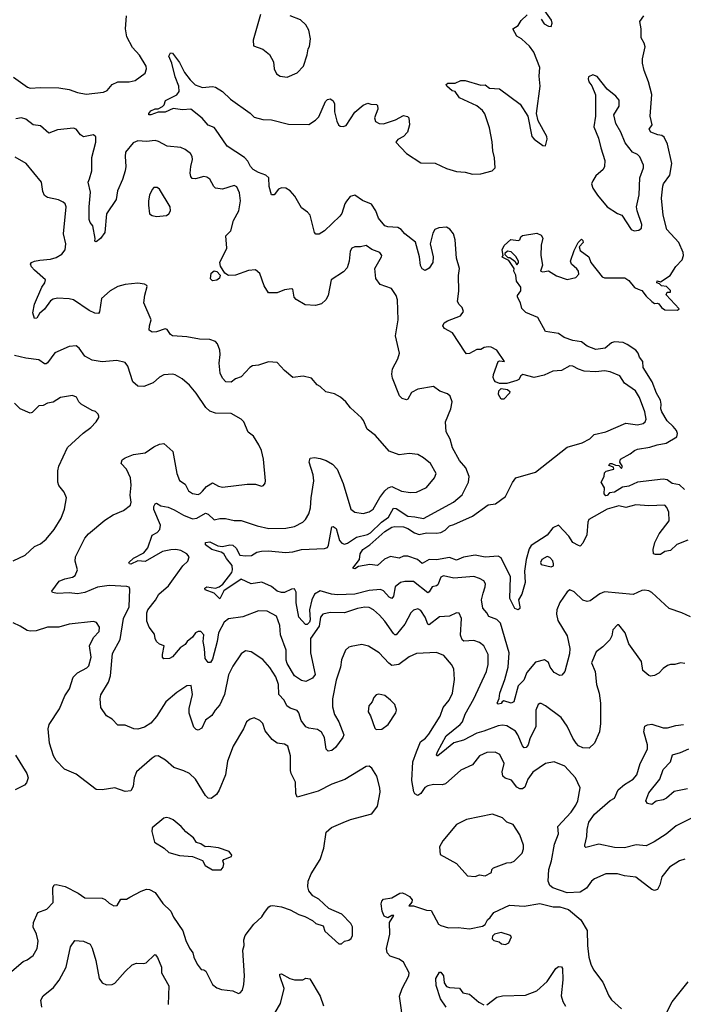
# Model space of a CAD drawing. Extents: x 2133489 to 2292442, y 756223 to 916462.
# Tile 345 of 463: x 2243891 to 2248515, y 812286 to 819148. Entities that reach past the tile are written whole.
import ezdxf

# ---------------------------------------------------------------- set-up
doc = ezdxf.new("R2010")
doc.units = 0

msp = doc.modelspace()

# ---------------------------------------------------------------- linework, layer by layer
at = {"layer": '0CON20XD'}
for points in [[(2247525, 819152.5), (2247545, 819120), (2247575, 819102.5), (2247595, 819100), (2247600, 819125), (2247596.7, 819145), (2247537.5, 819225)], [(2243847.4, 818747.4), (2243945, 818676.9), (2243965, 818670), (2244035, 818676.5), (2244165, 818673.1), (2244235, 818661.5), (2244295, 818639.6), (2244355, 818630), (2244475, 818642.2), (2244500, 818655), (2244535, 818696), (2244575, 818714.2), (2244655, 818714.3), (2244695, 818724.3), (2244766, 818775), (2244774.2, 818805), (2244772.9, 818825), (2244725, 818900.8), (2244676.7, 818955), (2244638, 819028), (2244628.8, 819085), (2244634.5, 819175)], [(2245568, 819185), (2245518.1, 819005), (2245520, 818965), (2245585, 818942.5), (2245632, 818905), (2245660, 818855), (2245663.8, 818805), (2245680.3, 818770.3), (2245705, 818754.2), (2245755, 818748), (2245825, 818778), (2245867.5, 818825), (2245893.9, 818903.9), (2245900, 818945), (2245909.3, 818960.7), (2245916.2, 819015), (2245905.8, 819075.8), (2245885, 819113.3), (2245847, 819147), (2245776.7, 819175)], [(2248524, 815874), (2248487.1, 815907.1), (2248436.2, 815915), (2248401.9, 815941.9), (2248375, 815946.9), (2248195, 815924.3), (2248135, 815897.5), (2248090.6, 815889.4), (2248035, 815854.6), (2248000, 815850), (2247985, 815832.5), (2247975, 815830), (2247963, 815843), (2247966.4, 815886.4), (2247942.5, 815925), (2247962.5, 815965), (2247965, 815990), (2247978.3, 816001.7), (2248030, 816015), (2248028.3, 816028.3), (2247995, 816040), (2248002.5, 816055), (2248016.1, 816056.1), (2248042.5, 816042.5), (2248065, 816040), (2248085, 816020), (2248090, 816035), (2248072.5, 816065), (2248077.5, 816085), (2248145, 816122), (2248175, 816145.6), (2248195, 816155.5), (2248282.2, 816167.8), (2248333.3, 816185), (2248395, 816195.6), (2248468.4, 816241.6), (2248473.8, 816265), (2248466.7, 816285), (2248445, 816313.8), (2248401.7, 816351.7), (2248364.7, 816415), (2248358.6, 816435), (2248359.4, 816469.4), (2248356.3, 816496.3), (2248327.5, 816545), (2248297.2, 816625), (2248234.6, 816725), (2248231.8, 816765), (2248209.1, 816795), (2248200.3, 816825), (2248184.4, 816844.4), (2248123.3, 816885), (2248095, 816897.2), (2248035, 816902.9), (2248014.1, 816895.9), (2247971.1, 816858.9), (2247905, 816849.6), (2247845, 816873.5), (2247805, 816903.3), (2247745, 816912.9), (2247685, 816933.1), (2247645, 816960.5), (2247554.2, 816974.2), (2247502.1, 817072.1), (2247417.3, 817107.3), (2247390, 817135), (2247380, 817175), (2247360, 817215), (2247360, 817225), (2247382.4, 817257.6), (2247383.3, 817285), (2247353.5, 817325), (2247348.3, 817368.3), (2247334.4, 817395), (2247336.7, 817413.3), (2247299.3, 817469.3), (2247253, 817493), (2247260, 817505), (2247253.3, 817545), (2247267.5, 817575), (2247313, 817617), (2247365, 817610), (2247376.4, 817613.6), (2247382.5, 817635), (2247395, 817643.3), (2247495, 817660), (2247525, 817646), (2247535.7, 817625), (2247524.1, 817575.9), (2247521.2, 817505), (2247533, 817437), (2247520, 817395), (2247535, 817390), (2247575, 817398.8), (2247631.9, 817361.9), (2247705, 817337.3), (2247765, 817350.8), (2247786.7, 817375), (2247783.8, 817395), (2247772.7, 817412.7), (2247736, 817445), (2247729.2, 817465), (2247755, 817540), (2247782.5, 817595), (2247805, 817617.5), (2247815, 817610), (2247817.5, 817595), (2247790, 817565), (2247795, 817540), (2247856.7, 817495), (2247870, 817455), (2247950, 817355), (2247965, 817348.6), (2248108.3, 817348.3), (2248135, 817330.8), (2248175, 817282.5), (2248200.7, 817269.3), (2248225, 817261.2), (2248255, 817221.2), (2248295, 817183.3), (2248315, 817170), (2248335, 817172.5), (2248345, 817167.5), (2248361.7, 817141.7), (2248385, 817126.2), (2248475, 817123.8), (2248486.7, 817133.3), (2248395, 817230), (2248401.7, 817248.3), (2248425, 817250), (2248425, 817260), (2248398.3, 817288.3), (2248363, 817293), (2248348.3, 817308.3), (2248330, 817315), (2248332.5, 817327.5), (2248355, 817320), (2248423.9, 817366.1), (2248462.6, 817427.4), (2248506, 817475), (2248515.7, 817505), (2248513.1, 817525), (2248483.1, 817595), (2248400.4, 817685), (2248374.5, 817785.5), (2248362.9, 817905), (2248371.4, 817988.6), (2248376.2, 818005), (2248420.4, 818065), (2248435.3, 818144.7), (2248405, 818280), (2248381.7, 818328.3), (2248365, 818341.8), (2248336, 818346), (2248288.8, 818365), (2248277.5, 818385), (2248297.5, 818415), (2248283.3, 818475), (2248295.7, 818625.7), (2248271.4, 818715), (2248240.9, 818795), (2248230.5, 818845), (2248230.4, 818875), (2248248.3, 818958.3), (2248242.9, 818985), (2248221.3, 819021.3), (2248221.4, 819085), (2248211.2, 819135), (2248239.2, 819175)], [(2247417, 818987), (2247387.5, 819015), (2247355, 819033.3), (2247327.5, 819085), (2247365, 819107.5), (2247385, 819142.5), (2247427, 819183)], [(2248545, 815520.4), (2248470.2, 815489.8), (2248425, 815448.8), (2248385, 815441.2), (2248355, 815421.2), (2248320.5, 815420.5), (2248306.2, 815426.2), (2248304, 815455), (2248315.8, 815505), (2248345.7, 815565), (2248415.7, 815655), (2248413.1, 815715), (2248399.3, 815749.3), (2248385, 815765.7), (2248275, 815759.1), (2248185, 815767.5), (2248115, 815748.8), (2248065, 815759.6), (2247985, 815736.5), (2247856.9, 815665), (2247850, 815645), (2247842.3, 815557.7), (2247815, 815500), (2247795, 815480), (2247785, 815482.5), (2247745, 815504.2), (2247718.1, 815548.1), (2247644.1, 815624.1), (2247605, 815607.3), (2247565.7, 815555), (2247455, 815483.4), (2247440.2, 815459.8), (2247419.3, 815385), (2247408.2, 815305), (2247413.8, 815225), (2247389.1, 815145), (2247366.7, 815105), (2247376.7, 815055), (2247375.5, 815044.5), (2247365, 815034.5), (2247340, 815045), (2247305.5, 815115), (2247311.5, 815265), (2247245, 815398.6), (2247225, 815408.8), (2247135, 815402.1), (2247065, 815416.8), (2246982.4, 815402.4), (2246935, 815382.2), (2246885, 815399.8), (2246795, 815384.6), (2246743, 815387), (2246695, 815358.6), (2246662.5, 815385), (2246595, 815409.6), (2246565, 815409.2), (2246535, 815396), (2246475, 815405.8), (2246432.4, 815387.6), (2246385, 815344.2), (2246331.7, 815351.7), (2246252.7, 815337.3), (2246225, 815320), (2246212.5, 815325), (2246257.5, 815385), (2246263.8, 815425), (2246282.5, 815455), (2246331, 815489), (2246435, 815580.4), (2246485, 815611.1), (2246505, 815616.7), (2246565, 815612.9), (2246595, 815601.5), (2246640.7, 815570.7), (2246675, 815561.3), (2246725, 815571.5), (2246795, 815568.5), (2246825, 815573.1), (2246855, 815590.6), (2246885, 815620), (2246915, 815629.2), (2247045, 815687.7), (2247155, 815767.3), (2247206, 815775), (2247275.7, 815825), (2247325, 815922), (2247348, 815955), (2247484.2, 815995), (2247705, 816169.1), (2247811.1, 816198.9), (2247862.5, 816227.5), (2247894, 816256), (2247974, 816276), (2248115, 816336.7), (2248195, 816324.6), (2248235, 816333.3), (2248248.1, 816345), (2248256.2, 816365), (2248246.9, 816415), (2248209.2, 816515), (2248181.5, 816561.5), (2248104.3, 816615), (2248072, 816665), (2248005, 816694.4), (2247965, 816700), (2247905, 816693.2), (2247825, 816698.2), (2247785, 816711.8), (2247745, 816734.4), (2247725, 816736.7), (2247665, 816703.5), (2247605, 816697.5), (2247545, 816670), (2247475, 816654.5), (2247395.6, 816674.4), (2247382, 816665), (2247369.3, 816640.7), (2247355, 816632.5), (2247285, 816613.3), (2247235, 816612.5), (2247205, 816623.8), (2247196, 816635), (2247190, 816655), (2247192.7, 816675), (2247224.2, 816765.8), (2247235, 816770), (2247270, 816765), (2247215, 816843.8), (2247175, 816865.7), (2247155, 816869.2), (2247126.1, 816863.9), (2247105, 816850), (2247075, 816850), (2247025, 816821.2), (2247005, 816820), (2246995, 816830), (2246906, 816965), (2246851.2, 816995), (2246838.8, 817015), (2246848.8, 817035), (2246870.7, 817049.3), (2246961.2, 817085), (2246984, 817115), (2246975, 817143.3), (2246953.2, 817163.2), (2246941.2, 817185), (2246951.2, 817255), (2246947.5, 817365), (2246956.5, 817415), (2246934.5, 817485), (2246925.6, 817615), (2246913, 817655), (2246889.1, 817689.1), (2246865, 817702.6), (2246811.5, 817698.5), (2246783.3, 817685), (2246770.1, 817659.9), (2246751.8, 817585), (2246771.5, 817495), (2246768.9, 817455), (2246745, 817416), (2246715, 817400), (2246695, 817412), (2246684.6, 817434.6), (2246675.5, 817495), (2246648.3, 817598.3), (2246575, 817655.8), (2246550, 817685), (2246525, 817699.1), (2246455, 817704.5), (2246435, 817712.2), (2246392.1, 817765), (2246371.8, 817815), (2246342.4, 817862.4), (2246279, 817889), (2246225, 817925.3), (2246193.3, 817915), (2246167.8, 817882.2), (2246156.9, 817865), (2246135, 817796.7), (2246122.1, 817777.9), (2246015, 817676.2), (2245977.3, 817652.7), (2245955, 817653.8), (2245944.5, 817664.5), (2245915.5, 817785.5), (2245897.4, 817807.4), (2245855, 817836.2), (2245807.2, 817917.2), (2245776, 817955), (2245745, 817973.8), (2245715, 817976.7), (2245695, 817967.5), (2245663.6, 817926.4), (2245646.4, 817926.4), (2245629.2, 817985), (2245628, 818045), (2245605.8, 818065), (2245555, 818082.9), (2245517.4, 818105), (2245499.6, 818125), (2245481.5, 818161.5), (2245457.8, 818187.8), (2245336.4, 818266.4), (2245255, 818386.2), (2245245, 818396), (2245205, 818412), (2245161.9, 818461.9), (2245083.9, 818523.9), (2245025, 818520), (2244960.5, 818529.5), (2244905, 818504.4), (2244855, 818502.5), (2244805, 818484.3), (2244790, 818485), (2244790, 818495), (2244805, 818513.3), (2244833.9, 818526.1), (2244855, 818526.7), (2244885, 818542.5), (2244897.5, 818555), (2244907.5, 818585), (2244985.5, 818624.5), (2245001.8, 818648.2), (2244999.6, 818685), (2244975, 818748.8), (2244952, 818845), (2244930, 818895), (2244943, 818917), (2244956.2, 818915), (2245005, 818850), (2245039.7, 818779.7), (2245078.4, 818728.4), (2245114.2, 818695), (2245165, 818675.4), (2245235, 818683.3), (2245255, 818678.1), (2245305, 818647.1), (2245359.2, 818595), (2245496.4, 818496.4), (2245525, 818468), (2245585, 818451.4), (2245645, 818450), (2245765, 818419.4), (2245905, 818418.6), (2245952.2, 818447.8), (2245975, 818470.8), (2246021.7, 818578.3), (2246035, 818592), (2246055, 818596.2), (2246073.8, 818585), (2246084, 818565), (2246085.6, 818505), (2246100.9, 818440.9), (2246111.2, 818415), (2246125, 818406.2), (2246145.9, 818404.1), (2246165, 818411.2), (2246225, 818502.9), (2246285, 818552), (2246317, 818567), (2246338.3, 818558.3), (2246376.4, 818556.4), (2246385, 818550), (2246385.8, 818525), (2246362.5, 818465), (2246369.7, 818439.7), (2246395.5, 818425.5), (2246425, 818423.1), (2246510, 818450), (2246565, 818481.2), (2246593.9, 818473.9), (2246603, 818463), (2246607.5, 818415), (2246592, 818365), (2246565.3, 818334.7), (2246525, 818314), (2246511.2, 818295), (2246585.9, 818215.9), (2246685, 818151.2), (2246785, 818147.1), (2246865, 818112), (2246935, 818090.8), (2246994.3, 818084.3), (2247045, 818070.8), (2247105, 818074), (2247183.6, 818093.6), (2247203.8, 818115), (2247200, 818185), (2247186.9, 818235), (2247183.6, 818296.4), (2247163.6, 818395), (2247131.7, 818491.7), (2247116.2, 818515), (2247076.6, 818546.6), (2246954.3, 818604.3), (2246925, 818647.5), (2246905, 818652.5), (2246867.5, 818685), (2246863, 818697), (2246875, 818706.7), (2246925, 818706.2), (2246965, 818723.8), (2246995, 818724.2), (2247105, 818691.2), (2247135, 818693.8), (2247165, 818672), (2247235, 818665.6), (2247378.8, 818558.8), (2247431.2, 818475), (2247460, 818335), (2247475, 818316.2), (2247535, 818271.2), (2247555, 818270), (2247565.4, 818315), (2247563.3, 818335), (2247502.9, 818442.9), (2247492, 818495), (2247517.1, 818685), (2247510, 818755), (2247515.6, 818815.6), (2247472.7, 818922.7), (2247443.9, 818963.9), (2247417, 818987)], [(2248172.7, 817677.3), (2248205, 817680.8), (2248222.5, 817695), (2248225, 817720), (2248193.6, 817815), (2248189.6, 817845), (2248207.4, 817927.4), (2248210.6, 818045), (2248236.9, 818115), (2248236.9, 818135), (2248211.7, 818191.7), (2248195, 818207.5), (2248161.2, 818225), (2248110.3, 818290.3), (2248080, 818365), (2248044.2, 818425), (2248030, 818485), (2248068.8, 818545), (2248066.8, 818586.8), (2248043.8, 818615), (2247985, 818663.3), (2247915, 818751.2), (2247885, 818763.8), (2247855, 818750), (2247851.2, 818735), (2247856.7, 818715), (2247877.7, 818687.7), (2247902.5, 818625), (2247902.9, 818475), (2247891.7, 818401.7), (2247923.4, 818323.4), (2247940.6, 818255), (2247967.6, 818167.6), (2247965.7, 818125), (2247956.8, 818103.2), (2247905, 818058.8), (2247884.2, 818025), (2247876, 818005), (2247884.2, 817975), (2247915.7, 817925), (2247985, 817844), (2248055, 817798), (2248086, 817785), (2248150.8, 817685), (2248172.7, 817677.3)], [(2248565, 814985.4), (2248505, 815013.3), (2248415, 815043.8), (2248295.3, 815155.3), (2248275, 815167.1), (2248245, 815172.9), (2248225, 815169.4), (2248165, 815142.5), (2247965, 815159.7), (2247933, 815147), (2247865, 815098.9), (2247845, 815093.6), (2247815, 815103.5), (2247755, 815160.6), (2247725, 815174.2), (2247705, 815160.8), (2247654.3, 815085.7), (2247634.1, 815035), (2247630.4, 815005), (2247641.2, 814961.2), (2247705.7, 814855), (2247724.2, 814765.8), (2247721.7, 814728.3), (2247688.8, 814605), (2247669.3, 814580.7), (2247655, 814577.5), (2247615, 814598.8), (2247586.2, 814635), (2247575, 814667.5), (2247547, 814687), (2247485, 814670), (2247425, 814598), (2247404.6, 814545), (2247364.7, 814505), (2247333.5, 814395), (2247315, 814384.5), (2247265, 814400), (2247252.5, 814395), (2247245, 814382.5), (2247225, 814377.5), (2247217.5, 814385), (2247232.1, 814417.9), (2247235.3, 814455), (2247271.5, 814548.5), (2247295.3, 814635), (2247300.9, 814735), (2247241.2, 814941.2), (2247215, 814968.2), (2247158.6, 814988.6), (2247145.5, 815015), (2247116.8, 815046.8), (2247107.5, 815105), (2247119.3, 815150.7), (2247134.5, 815195), (2247135.5, 815215.5), (2247125, 815238), (2247095, 815254.3), (2247055, 815266.9), (2246916.9, 815256.9), (2246845, 815272.5), (2246826.2, 815263.8), (2246805, 815209.2), (2246795, 815201.4), (2246765, 815195.8), (2246745, 815160), (2246735, 815154.4), (2246635, 815231.8), (2246575, 815232.5), (2246544.3, 815225.7), (2246506, 815195), (2246495, 815130), (2246485, 815114.4), (2246465, 815123.5), (2246426.8, 815166.8), (2246405, 815176.4), (2246325, 815170.4), (2246225, 815144.2), (2246105, 815139.7), (2246064.4, 815144.4), (2245985, 815167.8), (2245945, 815143.8), (2245926.8, 815105), (2245910.5, 815035), (2245914.8, 814965), (2245910.3, 814949.7), (2245895, 814931.8), (2245882.6, 814932.6), (2245836.1, 814985), (2245818.4, 815085), (2245817.8, 815157.8), (2245805, 815181.2), (2245785, 815178.8), (2245735, 815156.2), (2245715, 815156.2), (2245684.1, 815164.1), (2245645, 815196.7), (2245578.2, 815228.2), (2245505, 815215.3), (2245435, 815248), (2245313.5, 815166.5), (2245285, 815112.9), (2245245, 815151), (2245183.8, 815175), (2245181.4, 815185), (2245195, 815194.4), (2245255, 815185.8), (2245281.5, 815195), (2245305.6, 815215), (2245369.6, 815295), (2245374.7, 815315), (2245372, 815345), (2245331.8, 815391.8), (2245312.9, 815425), (2245295.9, 815435.9), (2245229.2, 815455), (2245185, 815487.5), (2245186.7, 815505), (2245215, 815509.4), (2245272, 815482), (2245305, 815476.5), (2245355, 815489), (2245375, 815487), (2245398.8, 815465), (2245425, 815415.4), (2245465, 815410.4), (2245506.7, 815413.3), (2245542.7, 815437.3), (2245576.2, 815443.8), (2245625, 815446.2), (2245743.6, 815433.6), (2245795, 815439.1), (2245855, 815455.3), (2246015, 815461.8), (2246035, 815469.5), (2246043.4, 815485), (2246065.5, 815614.5), (2246075, 815616.4), (2246095, 815602.2), (2246118.3, 815518.3), (2246135, 815498.9), (2246155, 815492.5), (2246175, 815498.8), (2246238.6, 815541.4), (2246315, 815559.5), (2246335, 815572), (2246411.5, 815645), (2246460, 815680), (2246495, 815744.6), (2246515, 815740.8), (2246595, 815687.5), (2246645, 815683.1), (2246705, 815671.1), (2246914, 815786), (2246973.7, 815836.3), (2247016.9, 815925), (2247022.2, 815965), (2246998.9, 816025), (2246955, 816076.7), (2246906.8, 816165), (2246889.7, 816225), (2246862.2, 816275), (2246857.8, 816345), (2246895.6, 816435), (2246903.9, 816483.9), (2246891.2, 816525), (2246871.2, 816541.2), (2246818.8, 816558.8), (2246775, 816592.5), (2246665, 816572), (2246621.3, 816548.7), (2246595, 816503.3), (2246585, 816498.8), (2246555, 816508), (2246537, 816527), (2246488.7, 816648.7), (2246483, 816677), (2246487.5, 816715), (2246525.6, 816785), (2246536.9, 816825), (2246509.4, 816945), (2246527, 817057), (2246523.3, 817195), (2246515, 817226.2), (2246481.2, 817275), (2246403.4, 817303.4), (2246371.4, 817345), (2246365.6, 817415), (2246412.5, 817495), (2246414, 817505), (2246401.2, 817525), (2246345, 817546.9), (2246305, 817574.2), (2246265, 817565.7), (2246225, 817565.7), (2246205, 817556.2), (2246194.4, 817535.6), (2246186.7, 817465), (2246171.9, 817418.1), (2246148.2, 817391.8), (2246062, 817335), (2246040.8, 817225), (2246023.3, 817195), (2245995, 817167.5), (2245953, 817157), (2245881.2, 817161.2), (2245818.3, 817198.3), (2245802.5, 817215), (2245798.3, 817241.7), (2245795, 817270), (2245785, 817272.5), (2245735, 817266.2), (2245685, 817243.8), (2245625, 817243.8), (2245593.4, 817293.4), (2245565, 817378.8), (2245535, 817404), (2245485, 817399.4), (2245395, 817368.1), (2245345, 817365.8), (2245321.1, 817381.1), (2245289.5, 817429.5), (2245285.6, 817455), (2245333.3, 817555), (2245328.3, 817641.7), (2245362.4, 817677.6), (2245380.6, 817749.4), (2245417.3, 817815), (2245430, 817885), (2245422.4, 817942.4), (2245405, 817982.5), (2245385, 817993.3), (2245305, 817967.8), (2245255, 817974.4), (2245243.1, 817985), (2245215, 818036), (2245195, 818051.4), (2245175, 818054.4), (2245115, 818038.1), (2245092.2, 818042.2), (2245082.5, 818055), (2245079.2, 818079.2), (2245082.7, 818125), (2245096.3, 818173.7), (2245092.9, 818195), (2245080.8, 818215), (2245045, 818244.3), (2245015, 818257.5), (2244917.8, 818267.8), (2244859.1, 818299.1), (2244835, 818305.4), (2244775, 818299.6), (2244715, 818304.6), (2244681.2, 818288.8), (2244628.9, 818225), (2244625.3, 818195), (2244630.4, 818125), (2244625.4, 818095), (2244607.7, 818035), (2244573.1, 817955), (2244563.1, 817895), (2244496.7, 817795), (2244484, 817665), (2244455, 817623.3), (2244425, 817600), (2244413.8, 817603.8), (2244416.2, 817623.8), (2244401.5, 817711.5), (2244382.5, 817735), (2244375.5, 817755), (2244374.1, 817844.1), (2244385.4, 817945.4), (2244369.4, 818015), (2244378, 818038), (2244394.5, 818095), (2244393.1, 818186.9), (2244421.1, 818295), (2244420.8, 818330.8), (2244405.8, 818345.8), (2244335, 818332.5), (2244315.6, 818345.6), (2244285, 818384.3), (2244265, 818391.8), (2244155, 818380.9), (2244095, 818358), (2244035, 818408.1), (2243985, 818414.2), (2243935, 818454.4), (2243903.6, 818463.6), (2243865, 818456.9)], [(2248525, 814660), (2248495, 814666.7), (2248455, 814653.3), (2248425, 814653.3), (2248405, 814646.2), (2248375, 814626.7), (2248345, 814593.8), (2248315, 814576.7), (2248285, 814572.5), (2248275, 814577.5), (2248233, 814613), (2248223.3, 814675), (2248135, 814797.5), (2248110, 814875), (2248065, 814930), (2248055, 814930), (2248023.3, 814895), (2248016.7, 814855), (2248002.5, 814825), (2247955, 814777.5), (2247907.7, 814742.3), (2247875.7, 814665), (2247899.4, 814605), (2247910.6, 814515), (2247927.5, 814455), (2247936.7, 814385), (2247937.9, 814242.1), (2247930.9, 814185), (2247895, 814105.8), (2247858.6, 814071.4), (2247815, 814072.5), (2247785, 814086.9), (2247768.1, 814105), (2247745, 814140.8), (2247706.2, 814225), (2247664.5, 814285), (2247555, 814366.9), (2247525, 814382), (2247515, 814381.2), (2247503.8, 814375), (2247488, 814335), (2247487.2, 814222.8), (2247445.7, 814135.7), (2247434.5, 814095), (2247420, 814075), (2247405, 814074.4), (2247395, 814086.9), (2247362.2, 814165), (2247345, 814188.5), (2247285, 814226.2), (2247255, 814231.8), (2247225, 814227.1), (2247125, 814188.6), (2247075, 814175.8), (2246983.4, 814126.6), (2246915, 814107.1), (2246863.8, 814066.2), (2246805, 814018.6), (2246798.3, 814018.3), (2246796, 814025), (2246802, 814045), (2246863.4, 814156.6), (2246959.1, 814235), (2246975.4, 814255), (2246995, 814307.5), (2247056.1, 814415), (2247142.7, 814605), (2247154.5, 814655), (2247154.4, 814725), (2247125.7, 814785), (2247095, 814806.5), (2247055, 814820.4), (2246985, 814817.8), (2246973.5, 814825), (2246961.2, 814858.8), (2246968.6, 814975), (2246952.3, 815012.3), (2246935, 815013.8), (2246885, 814990.6), (2246815, 814986.9), (2246745, 814931.5), (2246735, 814935.8), (2246716.9, 814985), (2246685, 815030.6), (2246665, 815041.9), (2246635, 815032.5), (2246616.3, 815013.7), (2246574.3, 814935.7), (2246515, 814860), (2246505, 814860.6), (2246495, 814871.1), (2246435, 814956.5), (2246397.6, 814997.6), (2246355.3, 815035.3), (2246325, 815050.9), (2246295, 815053.9), (2246245, 815045.3), (2246155, 815014.6), (2246055, 815017.1), (2246004.1, 815005.9), (2245987.7, 814985), (2245977.9, 814922.1), (2245917.8, 814835), (2245917.3, 814735), (2245948.7, 814585), (2245930.1, 814559.9), (2245885, 814535.9), (2245855, 814542.7), (2245805.2, 814575.2), (2245755, 814661.1), (2245748.8, 814685), (2245747.4, 814755), (2245708.3, 814861.7), (2245702.7, 814925), (2245680.8, 814990.8), (2245615, 815025.8), (2245555, 815027.2), (2245445, 814987.1), (2245347, 814973), (2245315, 814949.4), (2245276.7, 814875), (2245267.9, 814815), (2245235, 814692), (2245221.5, 814668.5), (2245205, 814668.8), (2245182.4, 814695), (2245178.8, 814765), (2245169.2, 814815), (2245175, 814860), (2245153.6, 814883.6), (2245135, 814883.8), (2245116.7, 814875), (2245094.2, 814845.8), (2245058, 814815), (2245045, 814793.8), (2245010.3, 814769.7), (2244955, 814707.5), (2244935, 814695.8), (2244895, 814693.3), (2244886.1, 814706.1), (2244885.7, 814725), (2244896.7, 814785), (2244865, 814796.2), (2244843.8, 814815), (2244834, 814835), (2244831.2, 814865), (2244793.9, 814913.9), (2244776.4, 814956.4), (2244778.1, 815015), (2244784.4, 815035), (2244838.4, 815101.6), (2244860.9, 815145), (2244927.8, 815202.2), (2245028, 815342), (2245061.9, 815375), (2245072.5, 815405), (2245055.4, 815425.4), (2245015, 815447.8), (2244980, 815455), (2244945, 815453.8), (2244885, 815441.2), (2244765, 815372.4), (2244715, 815376.7), (2244665, 815353.8), (2244655.9, 815355.9), (2244652.5, 815365), (2244685, 815395.4), (2244756.5, 815433.5), (2244785, 815468), (2244814, 815555), (2244848, 815575), (2244866.9, 815595), (2244871.9, 815625), (2244826.2, 815735), (2244826.5, 815755), (2244835, 815774), (2244845, 815777.5), (2244875, 815759.4), (2244925, 815750), (2244967.2, 815732.8), (2245032.9, 815695), (2245095, 815669.2), (2245125, 815673.6), (2245185, 815709.6), (2245205, 815702.9), (2245245, 815662.7), (2245285, 815672.1), (2245325, 815671.9), (2245385, 815656.7), (2245435, 815658.5), (2245545, 815621.5), (2245627.8, 815602.2), (2245746.3, 815603.7), (2245805, 815615.6), (2245863.9, 815646.1), (2245883.1, 815665), (2245906.5, 815705), (2245917.7, 815745), (2245921.8, 815815), (2245941.1, 815935), (2245936.9, 815976.9), (2245908.6, 816065), (2245915, 816091.2), (2245944.2, 816095.8), (2245985, 816090.6), (2246026.2, 816076.2), (2246071.1, 816051.1), (2246102.9, 816015), (2246143.8, 815915), (2246197.4, 815737.4), (2246225, 815715.8), (2246285, 815705.7), (2246325, 815717.1), (2246355, 815736.2), (2246401.3, 815818.7), (2246434.3, 815865), (2246458.8, 815885), (2246485, 815894.2), (2246552.1, 815862.1), (2246615, 815852.2), (2246655, 815854.4), (2246725, 815886.9), (2246782, 815955), (2246793.8, 815985), (2246752.5, 816055), (2246705.4, 816095.4), (2246665, 816117.5), (2246605, 816124.2), (2246535, 816114.4), (2246465, 816140), (2246369.3, 816249.3), (2246312.9, 816295), (2246287.5, 816355), (2246273.2, 816373.2), (2246195, 816442.5), (2246163.9, 816483.9), (2246127.3, 816517.3), (2246085, 816540), (2246024.2, 816554.2), (2245985, 816592.5), (2245964.1, 816604.1), (2245925, 816648.8), (2245865, 816664), (2245795, 816654), (2245735, 816703.3), (2245685, 816760), (2245623.6, 816763.6), (2245555, 816739.2), (2245512.5, 816735), (2245493.8, 816725), (2245435, 816658), (2245395, 816644), (2245365, 816622.9), (2245327.5, 816625), (2245305, 816650), (2245288, 816685), (2245280.6, 816755), (2245288.1, 816815), (2245285.6, 816845), (2245269.7, 816889.7), (2245254.3, 816904.3), (2245215, 816919.2), (2245145, 816921.4), (2245055, 816938.9), (2244955, 816945.7), (2244943, 816953), (2244918.5, 816988.5), (2244905, 816992.9), (2244845, 816971.5), (2244815, 816971.4), (2244793.1, 816985), (2244794.4, 817015), (2244806.8, 817056.8), (2244756.2, 817175), (2244762.1, 817227.9), (2244779.3, 817289.3), (2244776.7, 817296.7), (2244760, 817305), (2244715, 817311.2), (2244625, 817302.5), (2244575, 817287.5), (2244522.1, 817257.9), (2244460, 817205), (2244448.3, 817111.7), (2244440, 817100), (2244415, 817102.9), (2244375, 817121.9), (2244266.6, 817196.6), (2244235, 817203.5), (2244155, 817206.8), (2244125, 817200.4), (2244105, 817188.1), (2244065, 817131.5), (2244028.6, 817101.4), (2244011.7, 817068.3), (2243995, 817066.7), (2243982.5, 817105), (2243993.5, 817165), (2244044.4, 817285), (2244065.8, 817315), (2244070, 817335), (2243993.4, 817403.4), (2243973.8, 817425), (2243967.5, 817445), (2243973.9, 817456.1), (2243994.2, 817465.8), (2244031.5, 817471.5), (2244105, 817478), (2244145, 817490.8), (2244185, 817514), (2244208.6, 817545), (2244212.2, 817585), (2244196.1, 817655), (2244215.8, 817845), (2244208.8, 817865), (2244195, 817877.5), (2244161.7, 817891.7), (2244085, 817910), (2244065, 817922.5), (2244051.7, 817951.7), (2244042.9, 818015), (2243936.1, 818146.1), (2243860.8, 818190.8)], [(2244845, 817776.2), (2244915, 817783.8), (2244930, 817795), (2244941.2, 817815), (2244940, 817845), (2244865, 817967.5), (2244849.3, 817979.3), (2244825, 817977.5), (2244813.3, 817965), (2244796, 817925), (2244789.2, 817885), (2244787.5, 817855), (2244796.2, 817796.2), (2244814.2, 817784.2), (2244845, 817776.2)], [(2247355, 817440), (2247367, 817453), (2247367.5, 817465), (2247348.3, 817498.3), (2247315, 817530), (2247290, 817535), (2247271.7, 817518.3), (2247271.7, 817511.7), (2247291.7, 817491.7), (2247305, 817490), (2247340, 817465), (2247355, 817440)], [(2245235, 817328.6), (2245221.2, 817341.2), (2245225, 817381.2), (2245245, 817398.1), (2245264.3, 817394.3), (2245287.3, 817367.3), (2245283.2, 817346.8), (2245265, 817332.5), (2245235, 817328.6)], [(2244281.1, 815405), (2244344.6, 815535), (2244369.5, 815565), (2244485, 815659.6), (2244542.2, 815697.8), (2244615, 815727.1), (2244662.5, 815765), (2244666.7, 815785), (2244660.6, 815835), (2244668.1, 815905), (2244663.1, 815955), (2244636.3, 816016.3), (2244599.2, 816055), (2244605, 816080), (2244626.7, 816095), (2244685, 816116.7), (2244765, 816129.6), (2244825, 816172.2), (2244865, 816188.6), (2244895, 816193.3), (2244959.1, 816139.1), (2244985.3, 815985.3), (2245005, 815935.8), (2245045, 815910), (2245067.9, 815865), (2245095, 815845.9), (2245135, 815839.6), (2245149.4, 815845), (2245165, 815861.4), (2245192, 815895), (2245235, 815920.6), (2245276.4, 815896.4), (2245305, 815889.5), (2245475, 815910.8), (2245535, 815910), (2245575, 815897.5), (2245589.3, 815900.7), (2245601.7, 815918.3), (2245603.3, 815935), (2245589.4, 816085), (2245575.7, 816145), (2245557.5, 816185), (2245520, 816245), (2245482.8, 816272.8), (2245451.9, 816345), (2245435, 816364.3), (2245365, 816402.5), (2245255, 816405.5), (2245215, 816420), (2245187.1, 816445), (2245120.8, 816545), (2245075, 816600), (2245023.3, 816645), (2244975, 816674), (2244955, 816678), (2244895, 816672.5), (2244865, 816655.6), (2244821.9, 816618.1), (2244755, 816591.1), (2244715, 816594.5), (2244678.9, 816625), (2244644.4, 816734.4), (2244625, 816759.2), (2244567, 816773), (2244465, 816762.9), (2244395, 816774.4), (2244344.2, 816804.2), (2244305, 816858), (2244285, 816874), (2244235, 816871.4), (2244135, 816825.7), (2244085, 816756), (2244075, 816750), (2244065, 816750), (2244025, 816776.7), (2243935, 816789.2), (2243855, 816808.8)], [(2247265, 816502.9), (2247245, 816503.8), (2247227.8, 816535), (2247229.4, 816560.6), (2247245, 816576.7), (2247290.5, 816570.5), (2247305.7, 816555.7), (2247304, 816545), (2247265, 816502.9)], [(2243845, 815375.5), (2243929.2, 815415), (2243995, 815475.7), (2244035, 815495.7), (2244075, 815527.5), (2244130.8, 815595), (2244181.2, 815675), (2244204, 815736), (2244216.7, 815815), (2244201.2, 815855), (2244165, 815902.5), (2244156.2, 815925), (2244156, 816005), (2244164.4, 816035.6), (2244225, 816167.5), (2244334.2, 816265.8), (2244386.7, 816305), (2244423.3, 816345), (2244442.5, 816375), (2244442.5, 816385), (2244438.3, 816398.3), (2244418.3, 816418.3), (2244395, 816423.3), (2244319.3, 816469.3), (2244303.9, 816483.9), (2244286.3, 816516.3), (2244259.4, 816529.4), (2244175, 816516), (2244125, 816483.3), (2244085, 816476.2), (2244055, 816458.8), (2244025, 816456), (2243978.8, 816411.2), (2243965, 816406.7), (2243895, 816436.2), (2243855, 816476.2)], [(2248525, 813297.1), (2248487.5, 813285), (2248417.6, 813242.4), (2248365.8, 813175), (2248352.2, 813117.8), (2248335.8, 813085), (2248315, 813079.5), (2248295, 813086.5), (2248185, 813173.1), (2248105, 813181.9), (2248055, 813195.6), (2247975, 813194.3), (2247895, 813160.8), (2247875, 813144.3), (2247840, 813095), (2247795, 813067.7), (2247705, 813062.2), (2247605, 813098.4), (2247585.4, 813115), (2247573.1, 813145), (2247577.1, 813225), (2247596.9, 813285), (2247618.3, 813401.7), (2247644.4, 813475), (2247640.6, 813525), (2247734.4, 813625), (2247765.8, 813674.2), (2247778.8, 813705), (2247795.8, 813795), (2247763.6, 813863.6), (2247688.8, 813945), (2247615, 813975.6), (2247555, 813964), (2247465.5, 813904.5), (2247430.4, 813855), (2247411.6, 813798.4), (2247395, 813787.3), (2247375, 813787.9), (2247355, 813798.1), (2247316.9, 813846.9), (2247272.6, 813862.6), (2247256.9, 813875), (2247253.6, 813905), (2247265.6, 813965), (2247236.6, 814026.6), (2247202.9, 814042.9), (2247145, 814041.9), (2247095, 814017.5), (2247045.5, 813954.5), (2246965, 813916.9), (2246857.8, 813822.2), (2246835, 813814.5), (2246775, 813817.8), (2246735, 813808.9), (2246714, 813796), (2246685, 813754.2), (2246665, 813740), (2246645, 813752), (2246636.3, 813766.3), (2246623.2, 813845), (2246630.9, 813975), (2246656.7, 814045), (2246684.4, 814115), (2246719.2, 814140.8), (2246741.5, 814168.5), (2246821.5, 814295), (2246841.5, 814355), (2246882.9, 814405), (2246905.6, 814455), (2246920.3, 814549.7), (2246915.7, 814625), (2246899.2, 814655), (2246847, 814717), (2246795, 814737.8), (2246655, 814730), (2246605, 814706.9), (2246532, 814655), (2246485, 814646.9), (2246462.4, 814662.4), (2246396.2, 814736.2), (2246321.7, 814781.7), (2246275, 814792.9), (2246199.7, 814780.3), (2246185, 814775.8), (2246161.4, 814755), (2246133.1, 814686.9), (2246125.7, 814635), (2246095.6, 814545), (2246069.6, 814415), (2246069.8, 814359.8), (2246084.6, 814305), (2246113.9, 814253.9), (2246148.8, 814165), (2246142.5, 814145), (2246091.5, 814075), (2246065, 814055.6), (2246041.1, 814051.1), (2246027.1, 814065), (2246015.5, 814145), (2245993.6, 814183.6), (2245965, 814201.1), (2245905, 814209.7), (2245885, 814219.6), (2245851.6, 814265), (2245836.6, 814316.6), (2245825, 814334.4), (2245775, 814348.9), (2245752.9, 814365), (2245734.4, 814405), (2245697.3, 814445), (2245695.4, 814515), (2245675, 814569.2), (2245635, 814632.5), (2245585, 814690), (2245505, 814743.3), (2245465, 814750), (2245435, 814728.8), (2245376.6, 814643.4), (2245347.1, 814582.9), (2245318.4, 814445), (2245286.6, 814373.4), (2245252.5, 814335), (2245230.6, 814299.4), (2245184.6, 814265.4), (2245159.1, 814210.9), (2245135, 814197.5), (2245121.3, 814201.3), (2245105, 814216.7), (2245072.7, 814315), (2245072.8, 814347.2), (2245095.8, 814445), (2245085, 814506.7), (2245055, 814505.8), (2244985, 814459.4), (2244910, 814395), (2244845, 814292.5), (2244805, 814245.7), (2244761.7, 814218.3), (2244715, 814202.5), (2244686.1, 814206.1), (2244625, 814231.2), (2244575, 814231.2), (2244535, 814272.5), (2244496.1, 814296.1), (2244457.5, 814355), (2244451.2, 814415), (2244457.3, 814442.7), (2244509.6, 814530.4), (2244523.8, 814575), (2244538.6, 814731.4), (2244590.6, 814829.4), (2244615.3, 814975), (2244654.8, 815055), (2244658.3, 815178.3), (2244653, 815193), (2244638.3, 815198.3), (2244515, 815203.8), (2244433.6, 815193.6), (2244345, 815156.2), (2244295, 815146.5), (2244235, 815154.4), (2244155, 815148.2), (2244120, 815155), (2244116, 815165), (2244166.2, 815233.8), (2244205, 815251.8), (2244258.3, 815261.7), (2244277.1, 815275), (2244293.8, 815315), (2244277.1, 815375), (2244281.1, 815405)], [(2247595, 815334.2), (2247609.2, 815340.8), (2247611.2, 815355), (2247605, 815376.7), (2247585, 815400), (2247565, 815405.7), (2247528, 815385), (2247520, 815365), (2247525, 815352), (2247595, 815334.2)], [(2243805, 812488.8), (2243915, 812583.8), (2243944.1, 812595.9), (2243985, 812626.7), (2244014, 812675), (2244020, 812725), (2244008.6, 812775), (2243984.5, 812824.5), (2243987.8, 812855), (2244018, 812925), (2244080.9, 812949.1), (2244123.8, 812995), (2244122.1, 813097.9), (2244131.7, 813118.3), (2244145, 813122), (2244207, 813107), (2244299.7, 813059.7), (2244345, 813028.8), (2244465, 813026), (2244486.9, 813016.9), (2244515, 812990), (2244547, 812973), (2244570, 812975), (2244595, 813017.5), (2244635, 813017.5), (2244658.3, 813031.7), (2244737.5, 813075), (2244775, 813088), (2244795, 813085.6), (2244835, 813064.2), (2244887.6, 812987.6), (2244944.2, 812935), (2244962.6, 812892.6), (2245027.2, 812797.2), (2245049.8, 812729.8), (2245075, 812676.2), (2245098, 812645), (2245104, 812615), (2245126.7, 812565), (2245155, 812527.5), (2245175, 812526.7), (2245187.3, 812517.3), (2245235, 812423.3), (2245265, 812400), (2245298.3, 812388.3), (2245375, 812378.8), (2245415, 812362), (2245426.7, 812365), (2245443.8, 812385), (2245453.8, 812425), (2245458, 812485), (2245445.9, 812664.1), (2245455.7, 812695), (2245452.9, 812735), (2245461.4, 812765), (2245522.5, 812845), (2245579.2, 812895), (2245597.5, 812925), (2245625.8, 812964.2), (2245638.6, 812971.4), (2245655.7, 812974.3), (2245715, 812965.5), (2245775, 812943.5), (2245835, 812910.8), (2245878.1, 812898.1), (2245930.7, 812870.7), (2245955, 812850), (2246005, 812832.5), (2246016.7, 812795), (2246115, 812706.2), (2246133.6, 812706.4), (2246155, 812726.7), (2246185, 812733.8), (2246200, 812745), (2246210, 812765), (2246210, 812825), (2246199.3, 812849.3), (2246135, 812914), (2246044.2, 812954.2), (2245975, 813018.6), (2245932.6, 813042.6), (2245906.8, 813076.8), (2245899.6, 813105), (2245901.1, 813145), (2245921.8, 813195), (2245984.2, 813295), (2246010.8, 813375), (2246026.7, 813485), (2246063, 813517), (2246143.9, 813553.9), (2246195, 813574.2), (2246345, 813613.3), (2246383.6, 813666.4), (2246403.3, 813765), (2246401.2, 813795), (2246380, 813875), (2246345, 813932.5), (2246326.4, 813946.4), (2246305, 813943.3), (2246156.8, 813853.2), (2246065, 813821.2), (2245969.7, 813770.3), (2245825, 813730), (2245814.5, 813754.5), (2245812.9, 813835), (2245782, 813895), (2245778, 813915), (2245777.7, 814017.7), (2245760, 814085), (2245735, 814100), (2245685.7, 814105.7), (2245650.3, 814130.3), (2245601.7, 814191.7), (2245585, 814243.3), (2245565, 814264), (2245525, 814282), (2245497.1, 814272.9), (2245471.2, 814255), (2245450.8, 814205), (2245378.6, 814085), (2245339.3, 813980.7), (2245325.5, 813885), (2245281.7, 813778.3), (2245261.7, 813748.3), (2245225, 813721.2), (2245205, 813722), (2245185, 813740.8), (2245115, 813854.2), (2245075, 813894.2), (2245035, 813914.2), (2244965.6, 813935.6), (2244908, 813988), (2244855, 814018), (2244835, 814014.2), (2244815, 814000.8), (2244704.4, 813905), (2244688.1, 813865), (2244681.9, 813805), (2244665, 813774), (2244625, 813769.4), (2244554.5, 813794.5), (2244465, 813781.1), (2244425, 813782.9), (2244285, 813889.4), (2244204.2, 813925), (2244145, 813984.4), (2244127.3, 814017.3), (2244097.9, 814105), (2244088.8, 814205), (2244097.1, 814235), (2244167.5, 814345), (2244205, 814436.2), (2244238.8, 814485), (2244264.6, 814565.4), (2244293.9, 814596.1), (2244358.6, 814631.4), (2244372.9, 814645), (2244389.4, 814705), (2244377.8, 814785), (2244405, 814842), (2244445.5, 814885), (2244447.8, 814915), (2244426.7, 814946.7), (2244405, 814954.3), (2244235, 814934.3), (2244164.2, 814914.2), (2244085, 814914.4), (2244005, 814889.5), (2243965, 814887.5), (2243942.2, 814892.2), (2243895, 814922), (2243845, 814944)], [(2246375, 814200), (2246415, 814202.5), (2246458.8, 814235), (2246512.7, 814317.3), (2246517.5, 814335), (2246504.6, 814374.6), (2246475, 814406), (2246435, 814438), (2246393, 814447), (2246375, 814442), (2246359.2, 814425), (2246347.1, 814392.9), (2246324.2, 814365.8), (2246318, 814325), (2246335, 814297.5), (2246365, 814210), (2246375, 814200)], [(2248595, 813595.8), (2248465, 813528.9), (2248395, 813472.3), (2248310.8, 813419.2), (2248255, 813390.6), (2248187, 813397), (2248105, 813377.3), (2248035, 813378.5), (2247925, 813402.2), (2247835, 813378), (2247828, 813385), (2247828.6, 813395), (2247842.9, 813455), (2247845.6, 813505), (2247857.5, 813555), (2247895, 813611.4), (2248005, 813706.5), (2248035, 813723.3), (2248060.1, 813779.9), (2248105, 813818.9), (2248165.3, 813854.7), (2248190, 813885), (2248214.3, 813965), (2248264.4, 814065), (2248264.4, 814095), (2248238.8, 814185), (2248246.7, 814223.3), (2248265.8, 814234.2), (2248295, 814237.5), (2248375, 814213.1), (2248405, 814212.9), (2248461.9, 814228.1), (2248515, 814235.8)], [(2243862.6, 814022.6), (2243940, 813895), (2243950, 813865), (2243939.7, 813830.3), (2243925, 813814), (2243859.1, 813780.9)], [(2248543, 813787), (2248450.9, 813769.1), (2248396.8, 813723.2), (2248375, 813712), (2248325, 813701.2), (2248295, 813679.4), (2248266.2, 813685), (2248253.3, 813705), (2248275, 813760.8), (2248350, 813855), (2248375, 813922.5), (2248425, 813975.7), (2248440.4, 814025), (2248495, 814040.9), (2248552.8, 814067.2)], [(2245295, 813223.3), (2245309.3, 813240.7), (2245312.5, 813265), (2245307.5, 813285), (2245312.5, 813295), (2245367.5, 813315), (2245370, 813325), (2245350.7, 813350.7), (2245276.1, 813376.1), (2245205, 813386.2), (2245183.9, 813383.9), (2245153.6, 813403.6), (2245123.9, 813413.9), (2245102.5, 813445), (2245048.3, 813488.3), (2245015.7, 813525.7), (2244960.5, 813570.5), (2244935, 813583.8), (2244915, 813588.8), (2244895, 813583.3), (2244813.3, 813515), (2244810.7, 813490.7), (2244830, 813415), (2244897.5, 813375), (2244930, 813345), (2245005, 813322), (2245095, 813316.7), (2245165, 813287.5), (2245183.6, 813253.6), (2245235, 813223.3), (2245295, 813223.3)], [(2247065, 813176.2), (2247095, 813188.8), (2247135, 813181.2), (2247177.5, 813205), (2247180, 813225), (2247192.3, 813237.7), (2247285, 813272.5), (2247315.9, 813274.1), (2247337.3, 813282.7), (2247391.2, 813338.8), (2247401.7, 813368.3), (2247401.2, 813395), (2247375, 813467.5), (2247329.7, 813539.7), (2247285.6, 813555.6), (2247255, 813586), (2247185, 813611.2), (2247005, 813574), (2246935, 813540), (2246840, 813425), (2246817, 813383), (2246820.7, 813330.7), (2246935, 813266.7), (2247010.8, 813180.8), (2247065, 813176.2)], [(2246566, 812145), (2246538.3, 812341.7), (2246556.2, 812395), (2246603.3, 812485), (2246605.8, 812505), (2246565, 812580.6), (2246535, 812601.1), (2246472.2, 812622.2), (2246452.2, 812645), (2246446.5, 812675), (2246470, 812775), (2246468.5, 812855), (2246498.1, 812905), (2246485, 812905.3), (2246455, 812888.1), (2246430.6, 812900.6), (2246415.9, 812935), (2246410, 812985), (2246414.8, 813005.2), (2246425, 813018.1), (2246485, 813028.1), (2246539.7, 813060.3), (2246555, 813062.7), (2246575, 813056.5), (2246607, 813037), (2246625.2, 813015), (2246622.3, 812997.7), (2246603.3, 812973.3), (2246635, 812971.2), (2246725, 812942.9), (2246758.6, 812938.6), (2246808.8, 812845), (2246825, 812834.2), (2246879.3, 812819.3), (2246945, 812820.6), (2247025, 812812.5), (2247115, 812830), (2247135, 812842.5), (2247150, 812875), (2247169.5, 812890.5), (2247195, 812926), (2247304.3, 812975.7), (2247405, 812970), (2247515, 812989.5), (2247607.5, 812965), (2247655, 812964.5), (2247715, 812946.4), (2247801.8, 812875), (2247845, 812800), (2247847.5, 812695), (2247857.1, 812615), (2247870.8, 812565), (2247890, 812525), (2247955, 812441.2), (2247994.6, 812344.6), (2248015, 812316), (2248084.5, 812254.5)], [(2247275, 812702.5), (2247300, 812715), (2247317.5, 812755), (2247310, 812765), (2247245, 812786.2), (2247200, 812775), (2247185, 812760), (2247183, 812743), (2247195, 812730), (2247231.7, 812721.7), (2247248.3, 812708.3), (2247275, 812702.5)], [(2244045.7, 812265), (2244038.9, 812315), (2244054.3, 812345), (2244126.1, 812403.9), (2244165.8, 812454.2), (2244214.4, 812545), (2244245, 812686.7), (2244275, 812730), (2244335, 812725.6), (2244382, 812705), (2244396.4, 812676.4), (2244421.7, 812591.7), (2244444.4, 812465), (2244465, 812435.7), (2244495, 812421.9), (2244534.5, 812424.5), (2244555, 812433.6), (2244625, 812514.6), (2244675, 812560.9), (2244705, 812573.5), (2244755, 812570.6), (2244771.2, 812575), (2244830, 812630)], [(2244830, 812630), (2244835, 812633.8), (2244851.7, 812611.7), (2244878.9, 812545), (2244880, 812505), (2244929.2, 812415), (2244925.8, 812285)], [(2245671.1, 812228.9), (2245709.2, 812290.8), (2245734.5, 812395), (2245703.8, 812485), (2245703.3, 812495), (2245715, 812498.8), (2245772.5, 812465), (2245805, 812456.2), (2245863.6, 812456.4), (2245885, 812467.5), (2245913, 812463), (2245985, 812342.5), (2246007.5, 812275)], [(2246861.8, 812265), (2246821.9, 812325), (2246793.6, 812416.4), (2246790.8, 812465), (2246815, 812510), (2246825, 812510), (2246843.8, 812485), (2246848, 812435), (2246865, 812410), (2246885, 812403.3), (2246955, 812398.8), (2246977.5, 812365), (2247025, 812355.8), (2247089.7, 812299.7), (2247125, 812281.2)], [(2247145, 812283.3), (2247215, 812336), (2247255, 812344), (2247415, 812348.8), (2247495, 812380), (2247565.5, 812444.5), (2247626.2, 812535), (2247645, 812550), (2247665, 812546.2), (2247674, 812535), (2247675.4, 812455.4), (2247664.5, 812345), (2247675, 812306), (2247695, 812274)], [(2248392.2, 812217.8), (2248437.8, 812302.2), (2248547.9, 812442.1)]]:
    msp.add_lwpolyline(points, dxfattribs=at)

doc.saveas('drawing.dxf')
